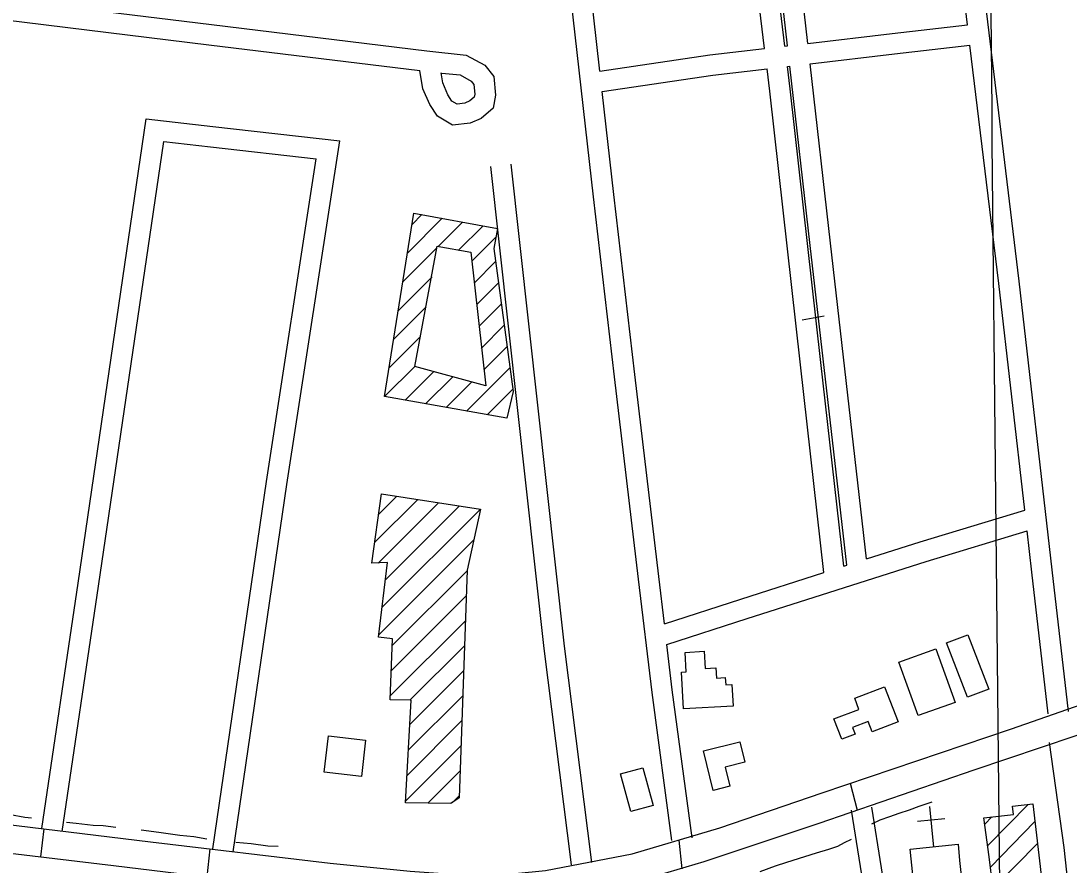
# Model space of a CAD drawing. Extents: x 3625074 to 3663148, y 511451 to 537151.
# Drawn here: x 3638362 to 3639898, y 523811 to 525048 of the extents above; entities that cross this region are included whole.
import ezdxf

# ---------------------------------------------------------------- set-up
doc = ezdxf.new("R2010")
doc.units = 0
for name, color, linetype in [('V-BLDG-OTLN', 7, 'Continuous'), ('V-GRID-MAJR', 7, 'Continuous'), ('V-ROAD-CNTR', 7, 'Continuous'), ('V-SITE-OTLN', 7, 'Continuous'), ('V-TOPO-SHOR', 7, 'Continuous')]:
    doc.layers.add(name, color=color, linetype=linetype)

msp = doc.modelspace()

# ---------------------------------------------------------------- linework, layer by layer
at = {"layer": 'V-BLDG-OTLN'}
for p, q in [((3638935.1, 524750.2), (3638949.4, 524764.5)), ((3638928.4, 524708.1), (3638979.2, 524759)), ((3638972.8, 524717.2), (3639009.1, 524753.5)), ((3639002.8, 524711.9), (3639039, 524748)), ((3639023.7, 524697.4), (3639058.1, 524731.8)), ((3638921.7, 524666.1), (3638970.9, 524715.3)), ((3639026.4, 524664.7), (3639057.5, 524695.8)), ((3638915, 524624), (3638964.5, 524673.5)), ((3639030.9, 524633.8), (3639061.7, 524664.6)), ((3638908.3, 524581.9), (3638955.8, 524629.5)), ((3639033.3, 524600.9), (3639065.8, 524633.4)), ((3639036.2, 524568.4), (3639070, 524602.3)), ((3638901.6, 524539.9), (3638947.5, 524585.8)), ((3639040.2, 524537), (3639074.2, 524571.1)), ((3638894.9, 524497.8), (3638939.4, 524542.3)), ((3638924.9, 524492.5), (3638967, 524534.6)), ((3639014.9, 524476.5), (3639078.4, 524539.9)), ((3638954.9, 524487.1), (3638994.6, 524526.8)), ((3638984.9, 524481.8), (3639022.7, 524519.6)), ((3639045, 524471.1), (3639082.6, 524508.7)), ((3638880.1, 524284), (3638943.3, 524347.1)), ((3638885.8, 524325), (3638912.6, 524351.9)), ((3638885.5, 524254), (3638973.9, 524342.4)), ((3638891.3, 524189.1), (3639035.1, 524332.9)), ((3638896.1, 524229.3), (3639004.5, 524337.6)), ((3638886.4, 524148.8), (3639025.2, 524287.7)), ((3638905.9, 524133), (3639015.6, 524242.7)), ((3638904.5, 524096.2), (3639014.4, 524206.1)), ((3638903.1, 524059.5), (3639013.1, 524169.5)), ((3638931.9, 524052.9), (3639011.8, 524132.8)), ((3638931.8, 524017.4), (3639010.6, 524096.2)), ((3638929.7, 523980.1), (3639009.3, 524059.6)), ((3638927.7, 523942.7), (3639008, 524023)), ((3638925.7, 523905.3), (3639006.8, 523986.4)), ((3638958, 523902.2), (3639005.5, 523949.7)), ((3638994.3, 523903.2), (3639004.3, 523913.1)), ((3639778.4, 523840.1), (3639837.5, 523900.4)), ((3639774, 523871.4), (3639784.4, 523881.9)), ((3639782.4, 523808.5), (3639847.6, 523875.1)), ((3639789.4, 523780), (3639851.4, 523843.2))]:
    msp.add_line(p, q, dxfattribs=at)
for points in [[(3638894.9, 524497.8), (3638937.7, 524766.6), (3639060.4, 524744), (3639054.9, 524714.8), (3639083, 524505.2), (3639074.1, 524466)], [(3638939, 524541.7), (3638971.7, 524718.1), (3639021, 524709.5), (3639043.3, 524513.4)], [(3639035.1, 524332.9), (3639015.6, 524243.5), (3639004.1, 523909.9), (3638991.9, 523901.6), (3638925.6, 523902.8), (3638933.7, 524052.9), (3638902.9, 524053.7), (3638906.2, 524142.7), (3638886, 524145.1), (3638899.2, 524254.5), (3638875.9, 524253.7), (3638890.1, 524355.4)], [(3639748.8, 524057.2), (3639718.1, 524136.9), (3639749.3, 524148.9), (3639780, 524069.2)], [(3639405.3, 524044.3), (3639332.7, 524040.3), (3639329.7, 524094.1), (3639336.6, 524094.5), (3639335, 524123.1), (3639363.2, 524124.6), (3639364.6, 524099.5), (3639380.2, 524100.4), (3639381.1, 524085.5), (3639394, 524086.3), (3639394.6, 524075.6), (3639403.6, 524076.1)], [(3639676.5, 524030.4), (3639648.2, 524108.9), (3639702.3, 524128.4), (3639730.6, 524049.8)], [(3639647, 524021.4), (3639609, 524006.8), (3639603.3, 524021.9), (3639580.2, 524013.1), (3639584, 524003.2), (3639564.7, 523995.8), (3639553.2, 524025.6), (3639589.8, 524039.6), (3639583.5, 524056), (3639627.3, 524072.8)], [(3638861, 523941.4), (3638806.4, 523947.6), (3638812.5, 524000.6), (3638867, 523994.3)], [(3639361.8, 523978.6), (3639415.4, 523991.8), (3639422.7, 523962), (3639393.9, 523954.9), (3639400.8, 523926.8), (3639376, 523920.7)], [(3639273.2, 523954.1), (3639288.4, 523898.9), (3639255.4, 523889.8), (3639240.2, 523945)], [(3639780.7, 523823.3), (3639772.7, 523880.7), (3639816, 523885.3), (3639814.6, 523897.7), (3639844.6, 523901.2), (3639857.8, 523788.4), (3639849.5, 523787.4), (3639850.6, 523778.6), (3639856, 523779.2), (3639884.5, 523536), (3639864.5, 523533.6), (3639865.5, 523524.9), (3639688.4, 523504), (3639687.4, 523512.5), (3639672.8, 523510.8), (3639657.2, 523643.3), (3639772, 523657), (3639787, 523530.4), (3639826.2, 523535), (3639797.2, 523780.8), (3639785.7, 523779.5)], [(3639735.2, 523842.1), (3639737.3, 523818.3), (3639749.7, 523702.8), (3639759.6, 523703.8), (3639763.1, 523671), (3639674.8, 523661.6), (3639671.4, 523693), (3639679.6, 523693.8), (3639665, 523834.7)]]:
    msp.add_lwpolyline(points, close=True, dxfattribs=at)
at = {"layer": 'V-GRID-MAJR'}
msp.add_spline([(3639863.3, 516966), (3639803.4, 523023.6), (3639743.5, 529084.3), (3639717.7, 531688.3)], degree=3, dxfattribs=at)
at = {"layer": 'V-ROAD-CNTR'}
for p, q in [((3639506.8, 524610.4), (3639538.9, 524615.9)), ((3639576.8, 523931.2), (3639587.3, 523892.1)), ((3638395.8, 523864.4), (3638390.8, 523823.5)), ((3639325.8, 523848), (3639330.3, 523805.7)), ((3638639, 523835.1), (3638634.2, 523794.1))]:
    msp.add_line(p, q, dxfattribs=at)
for points in [[(3639896.6, 524036.5), (3639872.8, 524243.8), (3639824.6, 524666.8), (3639766.2, 525148.4), (3639708.5, 525657), (3639676.6, 525935.4), (3639667.8, 526012.2), (3639657.6, 526055.8), (3639632.2, 526093.2)], [(3639748.8, 525042.6), (3639736.4, 525144.9), (3639678.7, 525653.6), (3639646.8, 525932), (3639638.2, 526007), (3639629.6, 526043.5), (3639610.5, 526071.8)], [(3639514.7, 525015.2), (3639496.6, 525174.8), (3639440.5, 525659.4), (3639429.1, 525753.5), (3639418.8, 525792.6), (3639404.1, 525823), (3639381.7, 525849.6)], [(3639481.4, 525011.3), (3639454.9, 525230.4), (3639406.8, 525632.5), (3639394, 525731.4), (3639379.9, 525779.8), (3639351.9, 525820.8)], [(3639484.9, 525011.7), (3639466.8, 525171.4), (3639410.7, 525655.8), (3639399.6, 525747.9), (3639390.5, 525782.1), (3639378.7, 525806.6), (3639360.1, 525828.7)], [(3639451.6, 525007.8), (3639425.2, 525226.8), (3639377, 525628.8), (3639364.6, 525725.2), (3639352.5, 525766.8), (3639330.1, 525799.6)], [(3639210.3, 524974.6), (3639201, 525057.2), (3639159.3, 525400.3), (3639150.2, 525470.5), (3639143.4, 525503.5), (3639131.3, 525530), (3639103.6, 525583.3)], [(3639315.7, 523847.4), (3639286.6, 524064.3), (3639267, 524230.5), (3639231.7, 524526.8), (3639200.7, 524790.6), (3639171.2, 525053.7), (3639129.5, 525396.5), (3639120.6, 525465.5), (3639114.7, 525494.1), (3639104.4, 525516.8), (3639080.8, 525561.9)], [(3638038.1, 525117.9), (3638191.9, 525098.2), (3638641.1, 525043), (3638956.8, 525004.5), (3639014.4, 524998.2), (3639041.5, 524983.6), (3639054.7, 524966.9), (3639057.3, 524939.6), (3639053.7, 524920.4), (3639036.1, 524905.5), (3639020.4, 524898.5), (3638994.5, 524895.6), (3638972.1, 524908.5), (3638961.1, 524925.7), (3638951, 524948.8), (3638946.5, 524975.5)], [(3638033.4, 525088.3), (3638188.2, 525068.5), (3638637.5, 525013.2), (3638946.5, 524975.5)], [(3639514.7, 525015.2), (3639638.4, 525029.7), (3639748.8, 525042.6)], [(3639210.3, 524974.6), (3639371.5, 524998.4), (3639451.6, 525007.8)], [(3639481.4, 525011.3), (3639484.9, 525011.7)], [(3639518.1, 524985.4), (3639641.9, 524999.9), (3639752.4, 525012.8)], [(3639832.6, 524331.6), (3639794.8, 524663.3), (3639752.4, 525012.8)], [(3639213.6, 524944.8), (3639375.5, 524968.6), (3639455.2, 524978)], [(3639538.5, 524240), (3639503.9, 524544.2), (3639459.2, 524945.4), (3639455.2, 524978)], [(3639485, 524981.5), (3639488.3, 524981.9)], [(3639567.7, 524249.3), (3639533.7, 524547.6), (3639489, 524948.9), (3639485, 524981.5)], [(3639571.8, 524250.6), (3639518.1, 524719), (3639488.3, 524981.9)], [(3639601, 524259.9), (3639547.9, 524722.4), (3639518.1, 524985.4)], [(3638978.9, 524971.9), (3639005.3, 524969), (3639021.8, 524960.1), (3639025.7, 524955.3), (3639027, 524941), (3639026.2, 524936.4), (3639019.9, 524931.2), (3639012.4, 524927.8), (3639001, 524926.5), (3638993.4, 524930.8), (3638987.7, 524939.9), (3638980, 524957.5), (3638977.5, 524972)], [(3639304.9, 524164.9), (3639296.8, 524234), (3639261.5, 524530.3), (3639230.5, 524794), (3639213.6, 524944.8)], [(3638295.1, 523876.7), (3638551.9, 523845.4), (3638815, 523814.3), (3638932.2, 523802.4), (3639000.6, 523797.8), (3639086.2, 523799.2), (3639130.7, 523803.4), (3639257.7, 523827.8), (3639385.9, 523865.8), (3639536, 523917.5), (3639813.4, 524011), (3640007.6, 524078.7), (3640138.7, 524123.4), (3640320.4, 524184.4), (3640530.4, 524254.8), (3640688.2, 524314.3), (3640767.9, 524355.8), (3640837.4, 524403), (3640994.3, 524533.3), (3641199.1, 524722.5), (3641419.1, 524917.5)], [(3638392.8, 523865.1), (3638445.8, 524224.3), (3638545.7, 524904.9)], [(3638545.7, 524904.9), (3638643.1, 524893.6), (3638829, 524872.3)], [(3638422.4, 523860.8), (3638475.5, 524220), (3638571.2, 524871.7)], [(3638571.2, 524871.7), (3638639.7, 524863.8), (3638794.6, 524846)], [(3638673.1, 523830.7), (3638751.5, 524368.9), (3638829, 524872.3)], [(3638215, 523844.5), (3638497.6, 523810.8), (3638742.4, 523781), (3638826.2, 523775.1), (3638979.7, 523758.9), (3639047.7, 523757.9), (3639141.9, 523764.8), (3639257.3, 523785.3), (3639363.2, 523816.7), (3639531.3, 523872.9), (3639758.6, 523951.1), (3640005.4, 524034.1), (3640317.3, 524137.7), (3640585.8, 524224.1), (3640664.3, 524255.3), (3640732, 524285.5), (3640784, 524316.5), (3640859.4, 524364.6), (3640936.2, 524430.5), (3641056.3, 524534.3), (3641208.3, 524672.6), (3641406.1, 524850.7)], [(3638643.4, 523835), (3638721.8, 524373.3), (3638794.6, 524846)], [(3639198.4, 523815.4), (3639158.6, 524132), (3639080.2, 524838.2)], [(3639168.7, 523811.7), (3639128.8, 524128.5), (3639050.4, 524834.9)], [(3639601, 524259.9), (3639679.4, 524284.8), (3639832.6, 524331.6)], [(3639308.5, 524134.5), (3639425.8, 524172.7), (3639688.3, 524256.2), (3639836, 524301.3)], [(3639866.8, 524033), (3639843, 524240.4), (3639836, 524301.3)], [(3639304.9, 524164.9), (3639416.6, 524201.2), (3639538.5, 524240)], [(3639567.7, 524249.3), (3639571.8, 524250.6)], [(3639345.4, 523851.4), (3639316.3, 524068), (3639308.5, 524134.5)], [(3639951, 523285.2), (3639939.5, 523381.4), (3639890.4, 523837.4), (3639868.8, 523991.1)], [(3639578.3, 523891.8), (3639606.6, 523714.6), (3639634.3, 523400.5)], [(3639607.9, 523896.5), (3639636.4, 523718.3), (3639674.9, 523281.3), (3639683.4, 523252.4)]]:
    msp.add_lwpolyline(points, dxfattribs=at)
at = {"layer": 'V-SITE-OTLN'}
for p, q in [((3639699.7, 523837.5), (3639693.4, 523897.1)), ((3639715.4, 523879.3), (3639675.6, 523875.2))]:
    msp.add_line(p, q, dxfattribs=at)
at = {"layer": 'V-TOPO-SHOR'}
for points in [[(3639608.6, 523871.9), (3639620.6, 523877.6), (3639635.1, 523882.8), (3639648.5, 523887.5), (3639663.7, 523892.4), (3639678.1, 523897.9), (3639697, 523904.1)], [(3638307.4, 523891), (3638323.6, 523888.5), (3638346.8, 523885.3), (3638367.7, 523881.4), (3638377.5, 523880.7)], [(3638429, 523874.5), (3638443.1, 523872.8), (3638468, 523869.9), (3638482.7, 523869.6), (3638501, 523866.8)], [(3638538.3, 523863), (3638563.9, 523859.4), (3638594.6, 523855.2), (3638615.5, 523853.2), (3638634.4, 523849.9)], [(3638676.7, 523845.2), (3638699.4, 523842.8), (3638723.7, 523839.6), (3638738.8, 523838.9)], [(3639445.1, 523802), (3639467.3, 523810.4), (3639483.9, 523815.9), (3639510.4, 523823.8), (3639527.8, 523829.5), (3639545.5, 523834.9), (3639558.7, 523839.2), (3639568.7, 523844.7), (3639578.9, 523849.2)]]:
    msp.add_lwpolyline(points, dxfattribs=at)

doc.saveas('drawing.dxf')
